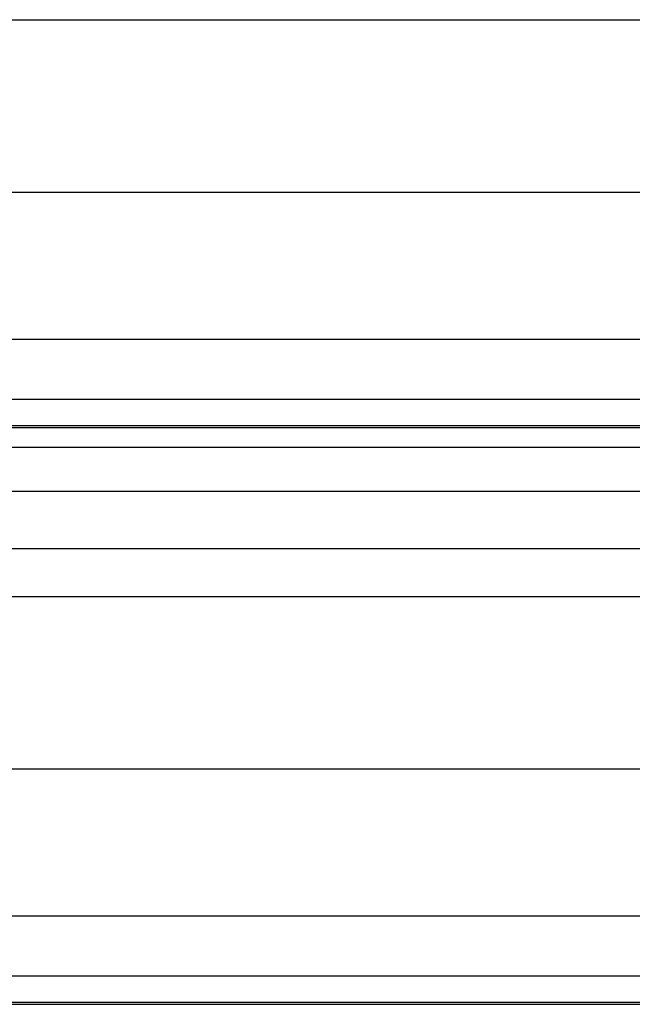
# Model space of a CAD drawing. Header units: inches. Extents: x 170 to 284, y 215 to 248.
# Tile 695 of 1056: x 227.382 to 227.6, y 223.784 to 224.134. Entities that reach past the tile are written whole.
import ezdxf

# ---------------------------------------------------------------- set-up
doc = ezdxf.new("R2010")
doc.units = ezdxf.units.IN
doc.header["$LTSCALE"] = 0.25
doc.header["$MEASUREMENT"] = 0
doc.layers.add('RH FRONT OF HOOD', color=7, linetype='Continuous')

msp = doc.modelspace()

# ---------------------------------------------------------------- linework, layer by layer
at = {"layer": 'RH FRONT OF HOOD'}
for p, q in [((227.2401614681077, 224.1343487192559), (231.119382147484, 224.1343487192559)), ((227.193781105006, 224.0729562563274), (231.165765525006, 224.0729562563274)), ((227.163613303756, 224.020570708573), (231.1959333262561, 224.020570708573)), ((227.163613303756, 223.9991917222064), (231.1959333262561, 223.9991917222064)), ((231.1959333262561, 223.9897064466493), (227.163613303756, 223.9897064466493)), ((227.163613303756, 223.9890670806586), (231.1959333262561, 223.9890670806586)), ((227.163613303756, 223.9820489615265), (231.1959333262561, 223.9820489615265)), ((227.163613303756, 223.96636487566), (231.1959333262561, 223.96636487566)), ((227.163613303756, 223.9459768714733), (231.1959333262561, 223.9459768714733)), ((227.2401614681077, 223.9289012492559), (231.119382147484, 223.9289012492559)), ((227.193781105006, 223.8675087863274), (231.165765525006, 223.8675087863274)), ((227.163613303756, 223.815123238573), (231.1959333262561, 223.815123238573)), ((227.163613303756, 223.7937442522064), (231.1959333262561, 223.7937442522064)), ((231.1959333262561, 223.7842589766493), (227.163613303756, 223.7842589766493)), ((227.163613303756, 223.7836196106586), (231.1959333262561, 223.7836196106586))]:
    msp.add_line(p, q, dxfattribs=at)

doc.saveas('drawing.dxf')
